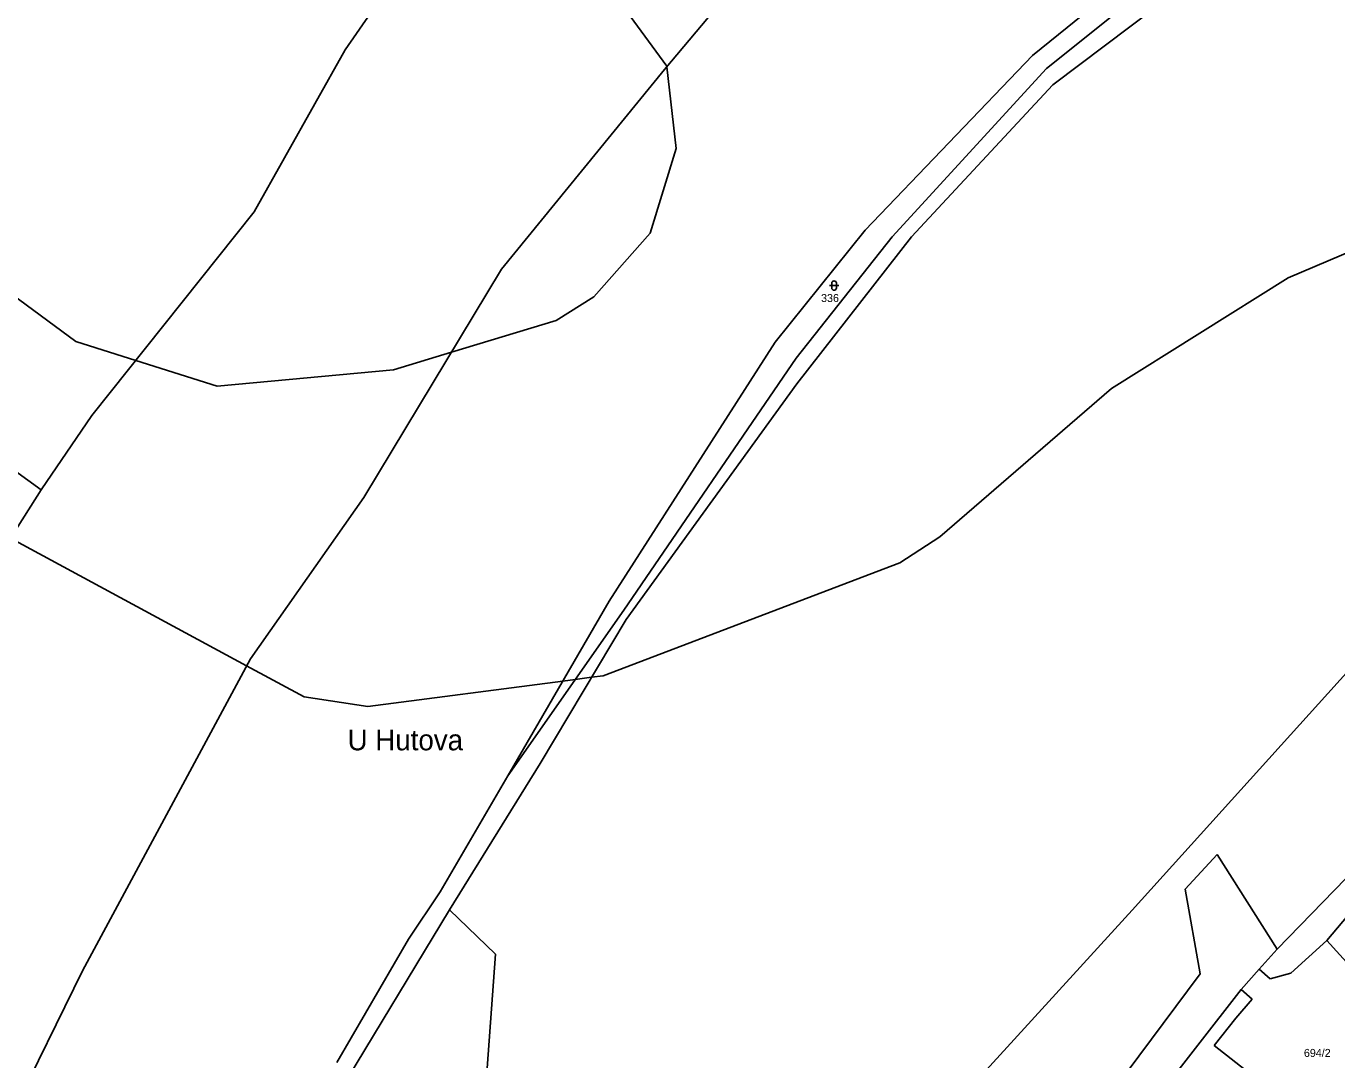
# Model space of a CAD drawing. Extents: x -547623 to -538651, y -1096714 to -1086522.
# Drawn here: x -542349 to -542070.7, y -1092625.6 to -1092406 of the extents above; entities that cross this region are included whole.
import ezdxf

# ---------------------------------------------------------------- set-up
doc = ezdxf.new("R2010")
doc.units = 0
for name, color, linetype in [('Vrstva 1', 7, 'Continuous'), ('Vrstva 25', 7, 'Continuous'), ('Vrstva 50', 7, 'Continuous'), ('Vrstva 52', 7, 'Continuous'), ('Vrstva 86', 7, 'Continuous')]:
    doc.layers.add(name, color=color, linetype=linetype)

msp = doc.modelspace()

# ---------------------------------------------------------------- linework, layer by layer
at = {"layer": 'Vrstva 1'}
for points in [[(-542130.96, -1092418.46), (-542048.68, -1092356.37)], [(-542135.27, -1092412.22), (-542084.84, -1092371.4)], [(-542213.47, -1092415.22), (-542182.83, -1092378.67)], [(-542086.9, -1092378.62), (-542132.31, -1092415.01)], [(-542281.31, -1092411.02), (-542266.69, -1092389.97)], [(-542300.64, -1092445.43), (-542281.31, -1092411.02)], [(-542170.81, -1092449.33), (-542135.27, -1092412.22)], [(-542248.11, -1092457.62), (-542213.47, -1092415.22)], [(-542132.31, -1092415.01), (-542165.09, -1092450.78)], [(-542161.01, -1092450.74), (-542130.96, -1092418.46)], [(-542435.27, -1092439.73), (-542345.86, -1092504.5)], [(-542335.06, -1092488.71), (-542300.64, -1092445.43)], [(-542189.95, -1092473.14), (-542170.81, -1092449.33)], [(-542165.09, -1092450.78), (-542185.52, -1092476.52)], [(-542185.33, -1092482), (-542161.01, -1092450.74)], [(-542277.29, -1092506.12), (-542248.11, -1092457.62)], [(-542225.18, -1092528.18), (-542189.95, -1092473.14)], [(-542185.52, -1092476.52), (-542222.11, -1092530.08)], [(-542221.6, -1092532.03), (-542185.33, -1092482)], [(-542345.86, -1092504.5), (-542335.06, -1092488.71)], [(-542114.1, -1092593.78), (-542028.42, -1092498.84)], [(-542369.67, -1092541.99), (-542345.86, -1092504.5)], [(-542301.41, -1092540.39), (-542277.29, -1092506.12)], [(-542246.74, -1092565.22), (-542225.18, -1092528.18)], [(-542222.11, -1092530.08), (-542246.74, -1092565.22)], [(-542239.84, -1092562.61), (-542221.6, -1092532.03)], [(-542083.35, -1092602.1), (-542017.77, -1092534.56)], [(-542337.07, -1092606.68), (-542301.41, -1092540.39)], [(-542261.09, -1092589.89), (-542246.74, -1092565.22)], [(-542259.14, -1092593.71), (-542239.84, -1092562.61)], [(-542072.79, -1092600.22), (-542041.36, -1092562.93)], [(-542096.06, -1092581.98), (-542102.87, -1092589.3)], [(-542083.35, -1092602.1), (-542096.06, -1092581.98)], [(-542267.86, -1092599.97), (-542261.09, -1092589.89)], [(-542102.87, -1092589.3), (-542099.67, -1092607.31)], [(-542282.44, -1092632.25), (-542259.14, -1092593.71)], [(-542249.34, -1092603.13), (-542259.14, -1092593.71)], [(-542200.4, -1092688.38), (-542114.1, -1092593.78)], [(-542283.02, -1092626.15), (-542267.86, -1092599.97)], [(-542080.42, -1092607.14), (-542072.79, -1092600.22)], [(-542072.79, -1092600.22), (-542058.28, -1092616.22)], [(-542249.34, -1092603.13), (-542254.19, -1092668.97)], [(-542087.14, -1092606.34), (-542083.35, -1092602.1)], [(-542367.01, -1092667.57), (-542337.07, -1092606.68)], [(-542090.96, -1092610.62), (-542087.14, -1092606.34)], [(-542084.83, -1092608.4), (-542087.14, -1092606.34)], [(-542138.58, -1092659.52), (-542099.67, -1092607.31)], [(-542080.42, -1092607.14), (-542084.83, -1092608.4)], [(-542109.38, -1092634.29), (-542090.96, -1092610.62)], [(-542088.65, -1092612.68), (-542090.96, -1092610.62)], [(-542092.14, -1092616.71), (-542088.65, -1092612.68)], [(-542096.69, -1092622.51), (-542092.14, -1092616.71)], [(-542082.88, -1092633.34), (-542096.69, -1092622.51)]]:
    msp.add_lwpolyline(points, dxfattribs=at)
at = {"layer": 'Vrstva 25'}
for p, q in [((-542178.45, -1092461.11), (-542176.45, -1092461.11)), ((-542177.95, -1092461.61), (-542177.95, -1092460.61)), ((-542176.95, -1092460.61), (-542176.95, -1092461.61))]:
    msp.add_line(p, q, dxfattribs=at)
for centre, start, end in [((-542177.45, -1092460.61), 0, 180), ((-542177.45, -1092461.61), 180, 0)]:
    msp.add_arc(centre, 0.5, start, end, dxfattribs=at)
at = {"layer": 'Vrstva 52'}
for points in [[(-542271, -1092479), (-542258.73, -1092475.26), (-542236.5, -1092468.5), (-542228.5, -1092463.5), (-542216.5, -1092450), (-542211, -1092432), (-542212.98, -1092414.64), (-542213, -1092414.5), (-542247.58, -1092367.23)], [(-542373, -1092368.5), (-542381, -1092409), (-542379, -1092427), (-542371, -1092444.5), (-542352, -1092463), (-542338.5, -1092473), (-542325.77, -1092477.03)], [(-542352.39, -1092514.78), (-542302.22, -1092541.9), (-542290, -1092548.5), (-542276.5, -1092550.5), (-542235.03, -1092545.11), (-542232.4, -1092544.77), (-542228.93, -1092544.32), (-542226.5, -1092544), (-542163.5, -1092520), (-542155, -1092514.5), (-542118.5, -1092483), (-542081, -1092459.5), (-542037.5, -1092441), (-541995, -1092426), (-541933, -1092409), (-541923.61, -1092410.1), (-541916, -1092411), (-541900.5, -1092420), (-541894.78, -1092430.3), (-541893, -1092433.5), (-541892, -1092451.5), (-541899.5, -1092480.5), (-541920, -1092531)], [(-542325.77, -1092477.03), (-542308.5, -1092482.5), (-542271, -1092479)]]:
    msp.add_lwpolyline(points, dxfattribs=at)

# ---------------------------------------------------------------- texts
at = {"layer": 'Vrstva 50'}
msp.add_text('U Hutova', height=4.4, dxfattribs=at).set_placement((-542280.77, -1092559.83))
at = {"layer": 'Vrstva 86'}
for s, p in [('336', (-542180.21, -1092464.61)), ('694/2', (-542077.66, -1092624.96))]:
    msp.add_text(s, height=1.7, dxfattribs=at).set_placement(p)

doc.saveas('drawing.dxf')
